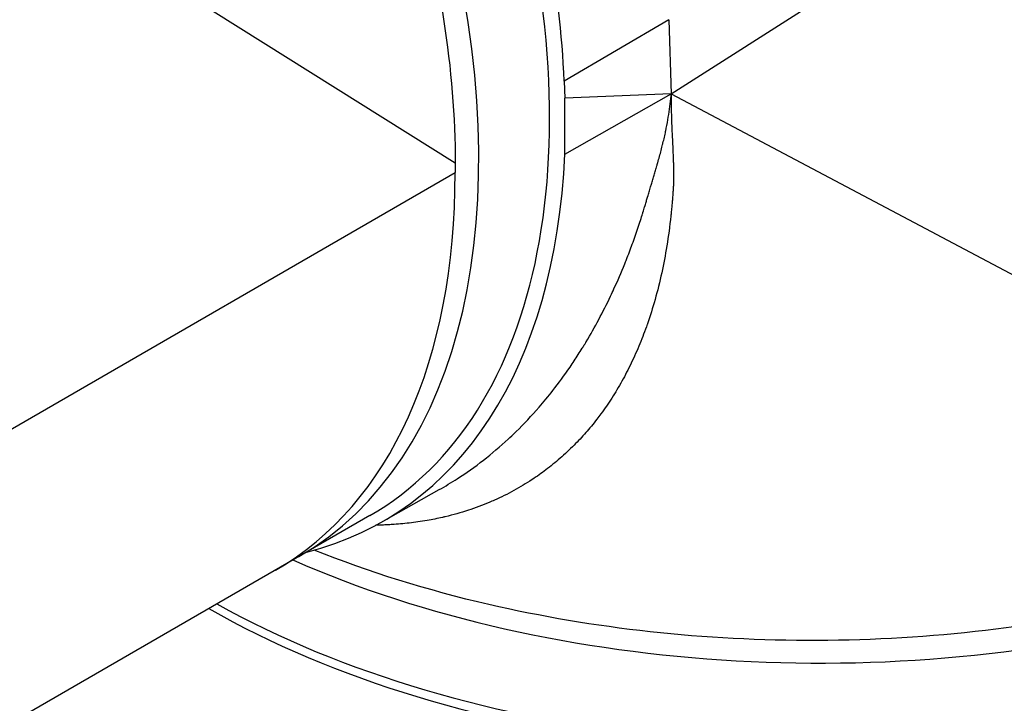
# Model space of a CAD drawing. Header units: millimetres. Extents: x 0 to 4378, y 0 to 2397.
# Tile 651 of 656: x 2702 to 2746, y 1871 to 1902. Entities that reach past the tile are written whole.
import ezdxf

# ---------------------------------------------------------------- set-up
doc = ezdxf.new("R2010")
doc.units = ezdxf.units.MM
doc.header["$LTSCALE"] = 0.2
doc.layers.add('01_Object Line', color=4, linetype='Continuous')

# ---------------------------------------------------------------- blocks, each defined once
blk = doc.blocks.new('Blk$A18R2-0W24D')
for p, q in [((-6.7, 1039.399), (25.867, 1060.161)), ((-16.401, 1036.281), (-48.914, 1056.669)), ((-6.808, 1042.728), (-11.504, 1039.968)), ((-6.808, 1042.728), (-6.7, 1039.399)), ((-11.504, 1039.968), (-11.479, 1039.203)), ((-11.479, 1036.688), (-6.7, 1039.399)), ((-6.7, 1039.399), (-11.479, 1039.203)), ((-11.479, 1036.688), (-11.479, 1039.203)), ((-6.7, 1039.399), (27.213, 1021.436)), ((-16.401, 1036.281), (-16.405, 1035.858)), ((-48.9, 1017.097), (-16.405, 1035.858)), ((-19.749, 1020.14), (-17.121, 1021.621)), ((-20.239, 1020.454), (-37.477, 1010.502))]:
    blk.add_line(p, q)
for centre, major_axis, start_param, end_param in [((-39.739, 1054.229), (19.5, -33.775), 0, 2.339416), ((-42.921, 1052.392), (19.5, -33.775), 0, 2.223644), ((-39.386, 1054.433), (19.759, -34.223), 6.121179, 7.017951), ((0, 1036.348), (39, 0), 4.059541, 6.283185), ((-43.982, 1051.78), (19.5, -33.775), 0, 0.785398), ((0, 1032.265), (39, 0), 3.930948, 6.292251), ((0, 1032.674), (39, 0), 3.943769, 6.283185), ((0, 1037.573), (35.95, 0), 4.146838, 4.146856), ((0, 1037.573), (-35.75, 0), 1.01204, 1.012056)]:
    blk.add_ellipse(centre, major_axis=major_axis, ratio=0.57735, start_param=start_param, end_param=end_param)
for points, knots in [([(-11.504, 1039.968), (-11.685, 1044.166), (-12.541, 1048.679), (-15.478, 1057.734), (-17.504, 1062.196), (-21.24, 1068.512), (-22.591, 1070.54), (-26.166, 1075.319), (-28.482, 1077.932), (-33.549, 1082.72), (-36.281, 1084.807), (-39.032, 1086.436)], [0.000001, 0.000001, 0.000001, 0.000001, 1.505895, 1.505895, 2.974341, 2.974341, 3.704753, 3.704753, 4.784727, 4.784727, 5.94868, 5.94868, 5.94868, 5.94868]), ([(-39.186, 1080.8), (-37.113, 1079.18), (-35.084, 1077.311), (-29.859, 1071.711), (-26.874, 1067.641), (-21.841, 1058.851), (-19.836, 1054.194), (-17.107, 1044.948), (-16.402, 1040.427), (-16.401, 1036.281)], [0.633853, 0.633853, 0.633853, 0.633853, 1.530213, 1.530213, 3.044284, 3.044284, 4.56671, 4.56671, 6.08857, 6.08857, 6.08857, 6.08857]), ([(-6.7, 1039.399), (-6.701, 1039.287), (-6.702, 1039.174), (-6.701, 1038.949), (-6.7, 1038.838), (-6.696, 1038.614), (-6.693, 1038.501), (-6.687, 1038.272), (-6.683, 1038.157), (-6.678, 1038.022), (-6.677, 1038.003), (-6.676, 1037.98), (-6.676, 1037.975), (-6.673, 1037.901), (-6.67, 1037.825), (-6.663, 1037.671), (-6.659, 1037.594), (-6.653, 1037.464), (-6.651, 1037.412), (-6.644, 1037.281), (-6.64, 1037.2), (-6.632, 1037.035), (-6.629, 1036.952), (-6.621, 1036.781), (-6.617, 1036.694), (-6.613, 1036.6), (-6.613, 1036.597), (-6.61, 1036.524), (-6.608, 1036.458), (-6.604, 1036.328), (-6.602, 1036.263), (-6.599, 1036.135), (-6.598, 1036.072), (-6.596, 1035.947), (-6.595, 1035.885), (-6.595, 1035.801), (-6.595, 1035.777), (-6.595, 1035.675), (-6.595, 1035.603), (-6.597, 1035.509), (-6.597, 1035.482), (-6.598, 1035.413), (-6.599, 1035.373), (-6.601, 1035.318), (-6.602, 1035.301), (-6.603, 1035.276), (-6.603, 1035.267), (-6.603, 1035.256), (-6.604, 1035.25), (-6.604, 1035.244), (-6.604, 1035.24), (-6.604, 1035.237), (-6.605, 1035.23), (-6.605, 1035.218), (-6.607, 1035.184), (-6.608, 1035.162), (-6.611, 1035.112), (-6.613, 1035.084), (-6.615, 1035.049), (-6.616, 1035.043), (-6.618, 1035.012), (-6.62, 1034.982), (-6.623, 1034.935), (-6.624, 1034.919), (-6.627, 1034.881), (-6.629, 1034.86), (-6.633, 1034.798), (-6.636, 1034.756), (-6.642, 1034.689), (-6.643, 1034.666), (-6.646, 1034.631), (-6.647, 1034.619), (-6.649, 1034.6), (-6.65, 1034.591), (-6.65, 1034.582), (-6.651, 1034.576), (-6.651, 1034.571), (-6.661, 1034.458), (-6.671, 1034.347), (-6.69, 1034.156), (-6.698, 1034.074), (-6.709, 1033.966), (-6.712, 1033.94), (-6.765, 1033.453), (-6.826, 1033.004), (-6.964, 1032.155), (-7.041, 1031.754), (-7.216, 1030.95), (-7.316, 1030.549), (-7.531, 1029.784), (-7.646, 1029.421), (-7.771, 1029.062), (-7.772, 1029.057), (-7.88, 1028.749), (-7.991, 1028.457), (-8.231, 1027.872), (-8.362, 1027.58), (-8.63, 1027.022), (-8.768, 1026.756), (-9.059, 1026.235), (-9.212, 1025.98), (-9.526, 1025.491), (-9.688, 1025.256), (-9.916, 1024.946), (-9.978, 1024.864), (-10.203, 1024.574), (-10.368, 1024.373), (-10.708, 1023.985), (-10.883, 1023.798), (-11.267, 1023.411), (-11.478, 1023.214), (-11.903, 1022.844), (-12.118, 1022.67), (-12.535, 1022.355), (-12.737, 1022.212), (-12.945, 1022.075), (-12.948, 1022.073), (-13.218, 1021.895), (-13.49, 1021.732), (-14.053, 1021.424), (-14.343, 1021.28), (-14.718, 1021.114), (-14.796, 1021.08), (-15.181, 1020.918), (-15.494, 1020.801), (-16.152, 1020.585), (-16.498, 1020.487), (-16.869, 1020.399), (-16.888, 1020.394), (-16.93, 1020.384), (-16.954, 1020.379), (-17.199, 1020.323), (-17.428, 1020.277), (-17.8, 1020.212), (-17.938, 1020.19), (-18.332, 1020.134), (-18.594, 1020.103), (-18.988, 1020.068), (-19.115, 1020.058), (-19.255, 1020.049), (-19.266, 1020.049), (-19.279, 1020.048), (-19.281, 1020.048), (-19.348, 1020.044), (-19.42, 1020.04), (-19.577, 1020.032), (-19.662, 1020.029), (-19.821, 1020.024), (-19.892, 1020.022), (-19.967, 1020.021)], [0, 0, 0, 0, 0.0077515, 0.0077515, 0.0151382, 0.0151382, 0.0224914, 0.0224914, 0.0298103, 0.0298103, 0.0310059, 0.0310059, 0.03125, 0.03125, 0.0375583, 0.0375583, 0.0433115, 0.0433115, 0.046875, 0.046875, 0.0521801, 0.0521801, 0.0572633, 0.0572633, 0.0622559, 0.0622559, 0.0625, 0.0625, 0.0656616, 0.0656616, 0.0690422, 0.0690422, 0.0725887, 0.0725887, 0.0764779, 0.0764779, 0.078125, 0.078125, 0.0835819, 0.0835819, 0.0859375, 0.0859375, 0.0898438, 0.0898438, 0.0917969, 0.0917969, 0.0927734, 0.0927734, 0.0932617, 0.0935059, 0.0935059, 0.09375, 0.09375, 0.0963252, 0.0963252, 0.0989531, 0.0989531, 0.1012001, 0.1012001, 0.1015625, 0.1015625, 0.1034275, 0.1034275, 0.1043487, 0.1043487, 0.1054688, 0.1054688, 0.1074219, 0.1074219, 0.1083984, 0.1083984, 0.1088867, 0.1088867, 0.1091309, 0.1092529, 0.1092529, 0.109375, 0.109375, 0.1171875, 0.1171875, 0.1230469, 0.1230469, 0.125, 0.125, 0.1573058, 0.1573058, 0.1875, 0.1875, 0.2192442, 0.2192442, 0.2495117, 0.2495117, 0.25, 0.25, 0.2720212, 0.2720212, 0.2955584, 0.2955584, 0.3185888, 0.3185888, 0.3423793, 0.3423793, 0.3661699, 0.3661699, 0.375, 0.375, 0.3978045, 0.3978045, 0.4210108, 0.4210108, 0.4480318, 0.4480318, 0.4748323, 0.4748323, 0.4995117, 0.4995117, 0.5, 0.5, 0.5273194, 0.5273194, 0.5552061, 0.5552061, 0.5625, 0.5625, 0.5910429, 0.5910429, 0.6213763, 0.6213763, 0.6230469, 0.6230469, 0.625, 0.625, 0.6448386, 0.6448386, 0.65625, 0.65625, 0.6769332, 0.6769332, 0.6865234, 0.6865234, 0.6873779, 0.6873779, 0.6875, 0.6875, 0.6962086, 0.6962086, 0.7049064, 0.7049064, 0.7112781, 0.7112781, 0.7112781, 0.7112781]), ([(-17.121, 1021.621), (-16.846, 1021.775), (-16.576, 1021.939), (-15.909, 1022.369), (-15.517, 1022.647), (-14.754, 1023.24), (-14.383, 1023.556), (-13.916, 1023.988), (-13.811, 1024.087), (-13.694, 1024.201), (-13.68, 1024.214), (-13.313, 1024.574), (-12.969, 1024.94), (-12.427, 1025.565), (-12.222, 1025.813), (-11.755, 1026.409), (-11.496, 1026.762), (-11.119, 1027.312), (-10.996, 1027.498), (-10.814, 1027.782), (-10.753, 1027.878), (-10.664, 1028.022), (-10.612, 1028.107), (-10.56, 1028.192), (-10.531, 1028.241), (-10.523, 1028.254), (-10.324, 1028.587), (-10.136, 1028.919), (-9.771, 1029.603), (-9.594, 1029.953), (-9.371, 1030.421), (-9.322, 1030.528), (-9.105, 1031.001), (-8.944, 1031.376), (-8.762, 1031.826), (-8.736, 1031.891), (-8.62, 1032.184), (-8.532, 1032.415), (-8.404, 1032.768), (-8.361, 1032.886), (-8.298, 1033.065), (-8.278, 1033.125), (-8.247, 1033.216), (-8.227, 1033.274), (-8.207, 1033.333), (-8.197, 1033.363), (-8.196, 1033.364), (-8.154, 1033.49), (-8.116, 1033.605), (-8.047, 1033.821), (-8.015, 1033.921), (-7.98, 1034.033), (-7.974, 1034.052), (-7.94, 1034.161), (-7.916, 1034.243), (-7.892, 1034.322), (-7.89, 1034.327), (-7.879, 1034.365), (-7.869, 1034.398), (-7.849, 1034.464), (-7.84, 1034.497), (-7.82, 1034.563), (-7.81, 1034.596), (-7.792, 1034.659), (-7.783, 1034.689), (-7.775, 1034.718), (-7.774, 1034.721), (-7.769, 1034.737), (-7.765, 1034.75), (-7.761, 1034.766), (-7.759, 1034.771), (-7.757, 1034.778), (-7.756, 1034.781), (-7.755, 1034.784), (-7.755, 1034.785), (-7.755, 1034.787), (-7.754, 1034.787), (-7.754, 1034.788), (-7.754, 1034.788), (-7.736, 1034.85), (-7.715, 1034.919), (-7.671, 1035.064), (-7.648, 1035.138), (-7.607, 1035.272), (-7.59, 1035.328), (-7.552, 1035.454), (-7.531, 1035.525), (-7.489, 1035.664), (-7.469, 1035.733), (-7.428, 1035.869), (-7.408, 1035.938), (-7.385, 1036.019), (-7.381, 1036.031), (-7.366, 1036.083), (-7.354, 1036.126), (-7.335, 1036.19), (-7.329, 1036.212), (-7.32, 1036.245), (-7.317, 1036.256), (-7.31, 1036.278), (-7.307, 1036.29), (-7.276, 1036.398), (-7.25, 1036.493), (-7.199, 1036.679), (-7.175, 1036.771), (-7.127, 1036.953), (-7.105, 1037.043), (-7.079, 1037.147), (-7.074, 1037.166), (-7.047, 1037.276), (-7.027, 1037.364), (-6.986, 1037.541), (-6.967, 1037.628), (-6.939, 1037.758), (-6.93, 1037.804), (-6.92, 1037.851), (-6.92, 1037.853), (-6.885, 1038.024), (-6.855, 1038.188), (-6.802, 1038.512), (-6.778, 1038.672), (-6.738, 1038.991), (-6.721, 1039.148), (-6.705, 1039.335), (-6.703, 1039.367), (-6.7, 1039.399)], [0.5128426, 0.5128426, 0.5128426, 0.5128426, 0.5382441, 0.5382441, 0.5762932, 0.5762932, 0.6140039, 0.6140039, 0.625, 0.625, 0.6264391, 0.6264391, 0.6639994, 0.6639994, 0.6875, 0.6875, 0.71875, 0.71875, 0.734375, 0.734375, 0.7421875, 0.7421875, 0.7460937, 0.7490234, 0.7490234, 0.75, 0.75, 0.7774387, 0.7774387, 0.8045542, 0.8045542, 0.8125, 0.8125, 0.8392831, 0.8392831, 0.84375, 0.84375, 0.859375, 0.859375, 0.8671875, 0.8671875, 0.8710937, 0.8710937, 0.8730469, 0.8748779, 0.8748779, 0.875, 0.875, 0.8797624, 0.8797624, 0.8845324, 0.8845324, 0.885526, 0.885526, 0.8903001, 0.8903001, 0.890625, 0.890625, 0.8928443, 0.8928443, 0.8954377, 0.8954377, 0.8984375, 0.8984375, 0.9019163, 0.9019163, 0.9023437, 0.9023437, 0.9042969, 0.9042969, 0.9052734, 0.9052734, 0.9057617, 0.9057617, 0.9060059, 0.9060059, 0.9061279, 0.9061279, 0.90625, 0.90625, 0.9126286, 0.9126286, 0.9181782, 0.9181782, 0.921875, 0.921875, 0.9260328, 0.9260328, 0.9296875, 0.9296875, 0.933063, 0.933063, 0.9335937, 0.9335937, 0.9355469, 0.9355469, 0.9365234, 0.9365234, 0.9370117, 0.9370117, 0.9375, 0.9375, 0.942143, 0.942143, 0.9469489, 0.9469489, 0.9520346, 0.9520346, 0.953125, 0.953125, 0.9586834, 0.9586834, 0.9648764, 0.9648764, 0.9685059, 0.9685059, 0.96875, 0.96875, 0.9782715, 0.9782715, 0.9879619, 0.9879619, 0.9979094, 0.9979094, 1, 1, 1, 1]), ([(27.213, 1021.436), (23.621, 1019.364), (19.354, 1017.714), (9.982, 1015.454), (4.947, 1014.862), (-5.182, 1014.826), (-10.199, 1015.376), (-17.662, 1017.101), (-20.295, 1017.924), (-22.734, 1018.908)], [0.000001, 0.000001, 0.000001, 0.000001, 1.522967, 1.522967, 3.046514, 3.046514, 4.5617, 4.5617, 5.458724, 5.458724, 5.458724, 5.458724])]:
    blk.add_open_spline(points, degree=3, knots=knots)

msp = doc.modelspace()

# ---------------------------------------------------------------- block references
at = {"layer": '01_Object Line'}
msp.add_blockref('Blk$A18R2-0W24D', (2737.807, 859.146), dxfattribs=at)

doc.saveas('drawing.dxf')
